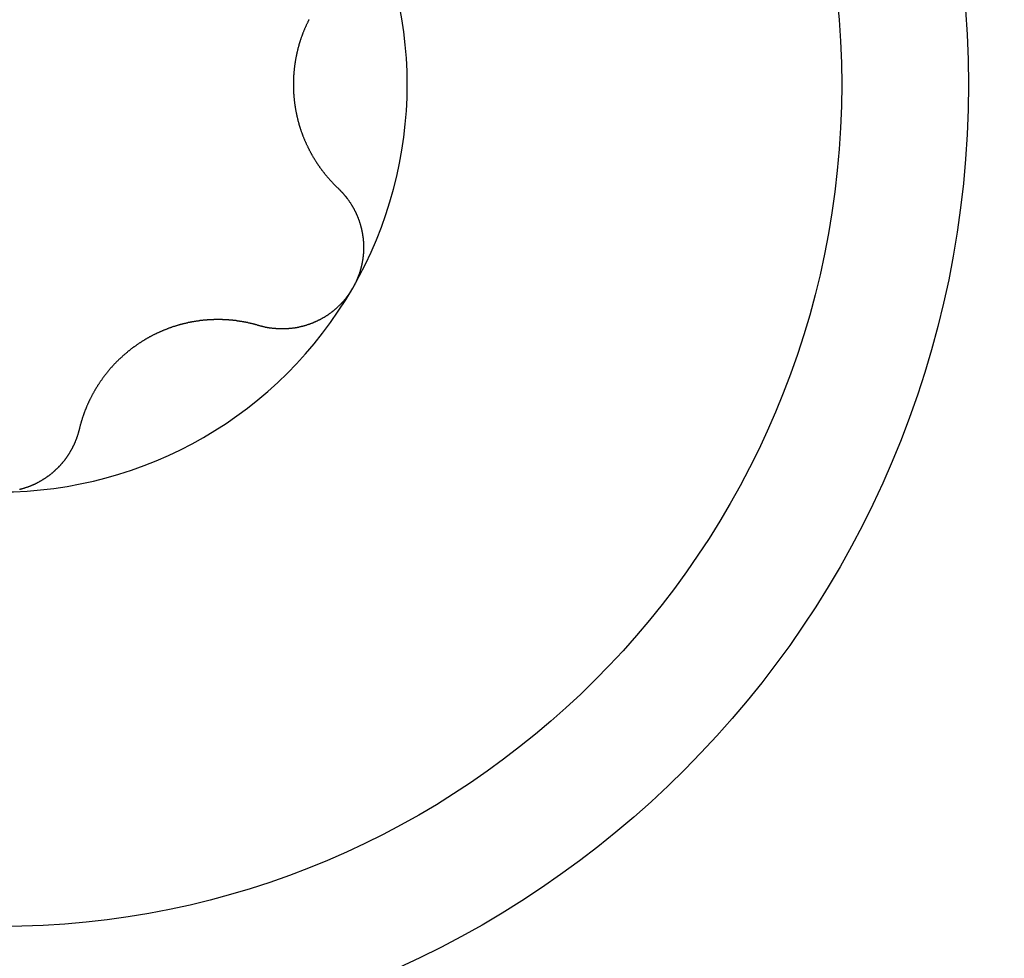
# Model space of a CAD drawing. Extents: x 1107 to 4046, y 937 to 3355.
# Tile 716 of 861: x 2277.59 to 2283.03, y 3185.19 to 3190.38. Entities that reach past the tile are written whole.
import ezdxf

# ---------------------------------------------------------------- set-up
doc = ezdxf.new("R2010")
doc.units = 0
doc.layers.add('KF_VIDA_L___C_BOTTOM', color=7, linetype='CONTINUOUS')

# ---------------------------------------------------------------- blocks, each defined once
blk = doc.blocks.new('KF_VIDA_L___C_BOTTOM')
at = {"layer": 'KF_VIDA_L___C_BOTTOM'}
for points in [[(92.2076, 315.359, 0), (92.2063, 315.357, 0), (92.205, 315.354, 0), (92.2037, 315.352, 0), (92.2025, 315.349, 0), (92.2012, 315.347, 0), (92.1999, 315.344, 0), (92.1987, 315.341, 0), (92.1974, 315.339, 0), (92.1962, 315.336, 0), (92.195, 315.334, 0), (92.1937, 315.331, 0), (92.1925, 315.328, 0), (92.1913, 315.326, 0), (92.1901, 315.323, 0), (92.1889, 315.32, 0), (92.1877, 315.318, 0), (92.1865, 315.315, 0), (92.1854, 315.312, 0), (92.1842, 315.31, 0), (92.183, 315.307, 0), (92.1819, 315.304, 0), (92.1808, 315.301, 0), (92.1796, 315.299, 0), (92.1785, 315.296, 0), (92.1774, 315.293, 0), (92.1763, 315.291, 0), (92.1752, 315.288, 0), (92.1741, 315.285, 0), (92.1731, 315.282, 0), (92.172, 315.279, 0), (92.171, 315.277, 0), (92.1699, 315.274, 0), (92.1689, 315.271, 0), (92.1679, 315.268, 0), (92.1668, 315.266, 0), (92.1658, 315.263, 0), (92.1648, 315.26, 0), (92.1639, 315.257, 0), (92.1629, 315.254, 0), (92.1619, 315.251, 0), (92.161, 315.249, 0), (92.16, 315.246, 0), (92.1591, 315.243, 0), (92.1582, 315.24, 0), (92.1573, 315.237, 0), (92.1564, 315.234, 0), (92.1555, 315.231, 0), (92.1546, 315.229, 0), (92.1537, 315.226, 0), (92.1529, 315.223, 0), (92.152, 315.22, 0), (92.1512, 315.217, 0), (92.1504, 315.214, 0), (92.1496, 315.211, 0), (92.1488, 315.208, 0), (92.148, 315.205, 0), (92.1472, 315.202, 0), (92.1464, 315.2, 0), (92.1457, 315.197, 0), (92.1449, 315.194, 0), (92.1442, 315.191, 0), (92.1435, 315.188, 0), (92.1428, 315.185, 0), (92.1421, 315.182, 0), (92.1414, 315.179, 0), (92.1407, 315.176, 0), (92.14, 315.173, 0), (92.1394, 315.17, 0), (92.1387, 315.167, 0), (92.1381, 315.164, 0), (92.1375, 315.161, 0), (92.1369, 315.158, 0), (92.1363, 315.155, 0), (92.1357, 315.152, 0), (92.1351, 315.149, 0), (92.1346, 315.146, 0), (92.134, 315.143, 0), (92.1335, 315.14, 0), (92.1329, 315.138, 0), (92.1324, 315.135, 0), (92.1319, 315.132, 0), (92.1314, 315.129, 0), (92.1309, 315.126, 0), (92.1305, 315.123, 0), (92.13, 315.12, 0), (92.1295, 315.117, 0), (92.1291, 315.114, 0), (92.1287, 315.111, 0), (92.1282, 315.108, 0), (92.1278, 315.105, 0), (92.1274, 315.102, 0), (92.1271, 315.099, 0), (92.1267, 315.096, 0), (92.1263, 315.093, 0), (92.126, 315.09, 0), (92.1256, 315.087, 0), (92.1253, 315.084, 0), (92.125, 315.081, 0), (92.1247, 315.078, 0), (92.1244, 315.075, 0), (92.1241, 315.072, 0), (92.1238, 315.069, 0), (92.1236, 315.066, 0), (92.1233, 315.063, 0), (92.1231, 315.06, 0), (92.1229, 315.057, 0), (92.1226, 315.054, 0), (92.1224, 315.051, 0), (92.1222, 315.048, 0), (92.1221, 315.045, 0), (92.1219, 315.042, 0), (92.1217, 315.039, 0), (92.1216, 315.036, 0), (92.1215, 315.034, 0), (92.1213, 315.031, 0), (92.1212, 315.028, 0), (92.1211, 315.025, 0), (92.121, 315.022, 0), (92.1209, 315.019, 0), (92.1209, 315.016, 0), (92.1208, 315.013, 0), (92.1208, 315.01, 0), (92.1207, 315.007, 0), (92.1207, 315.004, 0), (92.1207, 315.001, 0), (92.1207, 314.999, 0), (92.1207, 314.996, 0), (92.1207, 314.993, 0), (92.1208, 314.99, 0), (92.1208, 314.987, 0), (92.1209, 314.984, 0), (92.1209, 314.981, 0), (92.121, 314.978, 0), (92.1211, 314.975, 0), (92.1212, 314.972, 0), (92.1213, 314.969, 0), (92.1215, 314.966, 0), (92.1216, 314.964, 0), (92.1217, 314.961, 0), (92.1219, 314.958, 0), (92.1221, 314.955, 0), (92.1222, 314.952, 0), (92.1224, 314.949, 0), (92.1226, 314.946, 0), (92.1229, 314.943, 0), (92.1231, 314.94, 0), (92.1233, 314.937, 0), (92.1236, 314.934, 0), (92.1238, 314.931, 0), (92.1241, 314.928, 0), (92.1244, 314.925, 0), (92.1247, 314.922, 0), (92.125, 314.919, 0), (92.1253, 314.916, 0), (92.1256, 314.913, 0), (92.126, 314.91, 0), (92.1263, 314.907, 0), (92.1267, 314.904, 0), (92.1271, 314.901, 0), (92.1274, 314.898, 0), (92.1278, 314.895, 0), (92.1282, 314.892, 0), (92.1287, 314.889, 0), (92.1291, 314.886, 0), (92.1295, 314.883, 0), (92.13, 314.88, 0), (92.1305, 314.877, 0), (92.1309, 314.874, 0), (92.1314, 314.871, 0), (92.1319, 314.868, 0), (92.1324, 314.865, 0), (92.1329, 314.862, 0), (92.1335, 314.86, 0), (92.134, 314.857, 0), (92.1346, 314.854, 0), (92.1351, 314.851, 0), (92.1357, 314.848, 0), (92.1363, 314.845, 0), (92.1369, 314.842, 0), (92.1375, 314.839, 0), (92.1381, 314.836, 0), (92.1387, 314.833, 0), (92.1394, 314.83, 0), (92.14, 314.827, 0), (92.1407, 314.824, 0), (92.1414, 314.821, 0), (92.1421, 314.818, 0), (92.1428, 314.815, 0), (92.1435, 314.812, 0), (92.1442, 314.809, 0), (92.1449, 314.806, 0), (92.1457, 314.803, 0), (92.1464, 314.8, 0), (92.1472, 314.798, 0), (92.148, 314.795, 0), (92.1488, 314.792, 0), (92.1496, 314.789, 0), (92.1504, 314.786, 0), (92.1512, 314.783, 0), (92.152, 314.78, 0), (92.1529, 314.777, 0), (92.1537, 314.774, 0), (92.1546, 314.771, 0), (92.1555, 314.769, 0), (92.1564, 314.766, 0), (92.1573, 314.763, 0), (92.1582, 314.76, 0), (92.1591, 314.757, 0), (92.16, 314.754, 0), (92.161, 314.751, 0), (92.1619, 314.749, 0), (92.1629, 314.746, 0), (92.1639, 314.743, 0), (92.1648, 314.74, 0), (92.1658, 314.737, 0), (92.1668, 314.734, 0), (92.1679, 314.732, 0), (92.1689, 314.729, 0), (92.1699, 314.726, 0), (92.171, 314.723, 0), (92.172, 314.721, 0), (92.1731, 314.718, 0), (92.1741, 314.715, 0), (92.1752, 314.712, 0), (92.1763, 314.709, 0), (92.1774, 314.707, 0), (92.1785, 314.704, 0), (92.1796, 314.701, 0), (92.1808, 314.699, 0), (92.1819, 314.696, 0), (92.183, 314.693, 0), (92.1842, 314.69, 0), (92.1854, 314.688, 0), (92.1865, 314.685, 0), (92.1877, 314.682, 0), (92.1889, 314.68, 0), (92.1901, 314.677, 0), (92.1913, 314.674, 0), (92.1925, 314.672, 0), (92.1937, 314.669, 0), (92.195, 314.666, 0), (92.1962, 314.664, 0), (92.1974, 314.661, 0), (92.1987, 314.659, 0), (92.1999, 314.656, 0), (92.2012, 314.653, 0), (92.2025, 314.651, 0), (92.2037, 314.648, 0), (92.205, 314.646, 0), (92.2063, 314.643, 0), (92.2076, 314.641, 0), (92.2089, 314.638, 0), (92.2102, 314.636, 0), (92.2116, 314.633, 0), (92.2129, 314.63, 0), (92.2142, 314.628, 0), (92.2156, 314.625, 0), (92.2169, 314.623, 0), (92.2183, 314.621, 0), (92.2196, 314.618, 0), (92.221, 314.616, 0), (92.2223, 314.613, 0), (92.2237, 314.611, 0), (92.2251, 314.608, 0), (92.2265, 314.606, 0), (92.2279, 314.603, 0), (92.2293, 314.601, 0), (92.2307, 314.599, 0), (92.2321, 314.596, 0), (92.2335, 314.594, 0), (92.2349, 314.592, 0), (92.2363, 314.589, 0), (92.2378, 314.587, 0), (92.2392, 314.585, 0), (92.2406, 314.582, 0), (92.2421, 314.58, 0), (92.2435, 314.578, 0), (92.245, 314.575, 0), (92.2464, 314.573, 0), (92.2479, 314.571, 0), (92.2494, 314.569, 0), (92.2508, 314.566, 0), (92.2523, 314.564, 0), (92.2538, 314.562, 0), (92.2553, 314.56, 0), (92.2568, 314.558, 0), (92.2583, 314.555, 0), (92.2598, 314.553, 0), (92.2613, 314.551, 0), (92.2628, 314.549, 0), (92.2644, 314.547, 0), (92.2659, 314.544, 0), (92.2675, 314.542, 0), (92.269, 314.54, 0), (92.2706, 314.538, 0), (92.2722, 314.536, 0), (92.2738, 314.533, 0), (92.2754, 314.531, 0), (92.277, 314.529, 0), (92.2786, 314.527, 0), (92.2803, 314.525, 0), (92.2819, 314.523, 0), (92.2835, 314.521, 0), (92.2852, 314.518, 0), (92.2868, 314.516, 0), (92.2885, 314.514, 0), (92.2902, 314.512, 0), (92.2919, 314.51, 0), (92.2936, 314.508, 0), (92.2953, 314.506, 0), (92.297, 314.503, 0), (92.2987, 314.501, 0), (92.3004, 314.499, 0), (92.3022, 314.497, 0), (92.3039, 314.495, 0), (92.3057, 314.493, 0), (92.3074, 314.491, 0), (92.3092, 314.489, 0), (92.311, 314.487, 0), (92.3127, 314.485, 0), (92.3145, 314.483, 0), (92.3163, 314.481, 0), (92.3181, 314.479, 0), (92.3199, 314.476, 0), (92.3218, 314.474, 0), (92.3236, 314.472, 0), (92.3254, 314.47, 0), (92.3273, 314.468, 0), (92.3291, 314.466, 0), (92.331, 314.464, 0), (92.3329, 314.462, 0), (92.3347, 314.46, 0), (92.3366, 314.458, 0), (92.3385, 314.456, 0), (92.3404, 314.454, 0), (92.3423, 314.452, 0), (92.3442, 314.45, 0), (92.3461, 314.448, 0), (92.3481, 314.446, 0), (92.35, 314.445, 0), (92.3519, 314.443, 0), (92.3539, 314.441, 0), (92.3558, 314.439, 0), (92.3578, 314.437, 0), (92.3598, 314.435, 0), (92.3617, 314.433, 0), (92.3637, 314.431, 0), (92.3657, 314.429, 0), (92.3677, 314.427, 0)], [(92.3677, 314.427, 0), (92.3693, 314.426, 0), (92.371, 314.424, 0), (92.3726, 314.423, 0), (92.3742, 314.421, 0), (92.3758, 314.419, 0), (92.3774, 314.418, 0), (92.379, 314.416, 0), (92.3806, 314.415, 0), (92.3821, 314.413, 0), (92.3837, 314.411, 0), (92.3853, 314.41, 0), (92.3868, 314.408, 0), (92.3884, 314.406, 0), (92.3899, 314.405, 0), (92.3914, 314.403, 0), (92.3929, 314.401, 0), (92.3944, 314.4, 0), (92.3959, 314.398, 0), (92.3974, 314.396, 0), (92.3989, 314.395, 0), (92.4004, 314.393, 0), (92.4019, 314.391, 0), (92.4033, 314.389, 0), (92.4048, 314.388, 0), (92.4062, 314.386, 0), (92.4077, 314.384, 0), (92.4091, 314.382, 0), (92.4105, 314.381, 0), (92.4119, 314.379, 0), (92.4133, 314.377, 0), (92.4147, 314.375, 0), (92.4161, 314.374, 0), (92.4174, 314.372, 0), (92.4188, 314.37, 0), (92.4202, 314.368, 0), (92.4215, 314.366, 0), (92.4228, 314.364, 0), (92.4242, 314.363, 0), (92.4255, 314.361, 0), (92.4268, 314.359, 0), (92.4281, 314.357, 0), (92.4294, 314.355, 0), (92.4307, 314.353, 0), (92.4319, 314.351, 0), (92.4332, 314.35, 0), (92.4345, 314.348, 0), (92.4357, 314.346, 0), (92.4369, 314.344, 0), (92.4382, 314.342, 0), (92.4394, 314.34, 0), (92.4406, 314.338, 0), (92.4418, 314.336, 0), (92.443, 314.334, 0), (92.4441, 314.332, 0), (92.4453, 314.33, 0), (92.4465, 314.328, 0), (92.4476, 314.326, 0), (92.4487, 314.325, 0), (92.4499, 314.323, 0), (92.451, 314.321, 0), (92.4521, 314.319, 0), (92.4532, 314.317, 0), (92.4543, 314.315, 0), (92.4553, 314.313, 0), (92.4564, 314.311, 0), (92.4575, 314.309, 0), (92.4585, 314.307, 0), (92.4595, 314.305, 0), (92.4606, 314.303, 0), (92.4616, 314.301, 0), (92.4626, 314.299, 0), (92.4636, 314.297, 0), (92.4646, 314.295, 0), (92.4655, 314.293, 0), (92.4665, 314.291, 0), (92.4674, 314.289, 0), (92.4684, 314.286, 0), (92.4693, 314.284, 0), (92.4702, 314.282, 0), (92.4711, 314.28, 0), (92.472, 314.278, 0), (92.4729, 314.276, 0), (92.4738, 314.274, 0), (92.4746, 314.272, 0), (92.4755, 314.27, 0), (92.4763, 314.268, 0), (92.4772, 314.266, 0), (92.478, 314.264, 0), (92.4788, 314.262, 0), (92.4796, 314.26, 0), (92.4804, 314.257, 0), (92.4812, 314.255, 0), (92.482, 314.253, 0), (92.4827, 314.251, 0), (92.4835, 314.249, 0), (92.4842, 314.247, 0), (92.485, 314.245, 0), (92.4857, 314.242, 0), (92.4864, 314.24, 0), (92.4871, 314.238, 0), (92.4878, 314.236, 0), (92.4885, 314.234, 0), (92.4892, 314.231, 0), (92.4898, 314.229, 0), (92.4905, 314.227, 0), (92.4911, 314.225, 0), (92.4917, 314.222, 0), (92.4924, 314.22, 0), (92.493, 314.218, 0), (92.4936, 314.216, 0), (92.4942, 314.213, 0), (92.4948, 314.211, 0), (92.4953, 314.209, 0), (92.4959, 314.207, 0), (92.4964, 314.204, 0), (92.497, 314.202, 0), (92.4975, 314.2, 0), (92.498, 314.197, 0), (92.4985, 314.195, 0), (92.499, 314.193, 0), (92.4995, 314.191, 0), (92.4999, 314.188, 0), (92.5004, 314.186, 0), (92.5008, 314.184, 0), (92.5013, 314.181, 0), (92.5017, 314.179, 0), (92.5021, 314.177, 0), (92.5025, 314.174, 0), (92.5029, 314.172, 0), (92.5033, 314.169, 0), (92.5036, 314.167, 0), (92.504, 314.165, 0), (92.5043, 314.162, 0), (92.5047, 314.16, 0), (92.505, 314.158, 0), (92.5053, 314.155, 0), (92.5056, 314.153, 0), (92.5059, 314.15, 0), (92.5061, 314.148, 0), (92.5064, 314.146, 0), (92.5066, 314.143, 0), (92.5069, 314.141, 0), (92.5071, 314.138, 0), (92.5073, 314.136, 0), (92.5075, 314.134, 0), (92.5077, 314.131, 0), (92.5078, 314.129, 0), (92.508, 314.126, 0), (92.5081, 314.124, 0), (92.5082, 314.122, 0), (92.5084, 314.119, 0), (92.5085, 314.117, 0), (92.5086, 314.114, 0), (92.5086, 314.112, 0), (92.5087, 314.109, 0), (92.5087, 314.107, 0), (92.5088, 314.104, 0), (92.5088, 314.102, 0), (92.5088, 314.1, 0), (92.5088, 314.097, 0), (92.5088, 314.095, 0), (92.5088, 314.092, 0), (92.5087, 314.09, 0), (92.5087, 314.087, 0), (92.5086, 314.085, 0), (92.5085, 314.083, 0), (92.5084, 314.08, 0), (92.5083, 314.078, 0), (92.5082, 314.075, 0), (92.508, 314.073, 0), (92.5079, 314.07, 0), (92.5077, 314.068, 0), (92.5075, 314.065, 0), (92.5073, 314.063, 0), (92.5071, 314.06, 0), (92.5069, 314.058, 0), (92.5066, 314.056, 0), (92.5064, 314.053, 0), (92.5061, 314.051, 0), (92.5058, 314.048, 0), (92.5055, 314.046, 0), (92.5052, 314.043, 0), (92.5049, 314.041, 0), (92.5046, 314.039, 0), (92.5042, 314.036, 0), (92.5039, 314.034, 0), (92.5035, 314.031, 0), (92.5031, 314.029, 0), (92.5027, 314.026, 0), (92.5023, 314.024, 0), (92.5018, 314.021, 0), (92.5014, 314.019, 0), (92.5009, 314.017, 0), (92.5005, 314.014, 0), (92.5, 314.012, 0), (92.4995, 314.009, 0), (92.499, 314.007, 0), (92.4985, 314.005, 0), (92.4979, 314.002, 0), (92.4974, 314, 0), (92.4968, 313.997, 0), (92.4963, 313.995, 0), (92.4957, 313.993, 0), (92.4951, 313.99, 0), (92.4945, 313.988, 0), (92.4938, 313.985, 0), (92.4932, 313.983, 0), (92.4925, 313.981, 0), (92.4919, 313.978, 0), (92.4912, 313.976, 0), (92.4905, 313.974, 0), (92.4898, 313.971, 0), (92.4891, 313.969, 0), (92.4884, 313.966, 0), (92.4877, 313.964, 0), (92.4869, 313.962, 0), (92.4861, 313.959, 0), (92.4854, 313.957, 0), (92.4846, 313.955, 0), (92.4838, 313.952, 0), (92.483, 313.95, 0), (92.4822, 313.948, 0), (92.4813, 313.945, 0), (92.4805, 313.943, 0), (92.4796, 313.941, 0), (92.4787, 313.939, 0), (92.4779, 313.936, 0), (92.477, 313.934, 0), (92.4761, 313.932, 0), (92.4752, 313.929, 0), (92.4742, 313.927, 0), (92.4733, 313.925, 0), (92.4723, 313.923, 0), (92.4714, 313.92, 0), (92.4704, 313.918, 0), (92.4694, 313.916, 0), (92.4684, 313.914, 0), (92.4674, 313.912, 0), (92.4664, 313.909, 0), (92.4654, 313.907, 0), (92.4643, 313.905, 0), (92.4633, 313.903, 0), (92.4622, 313.901, 0), (92.4611, 313.898, 0), (92.46, 313.896, 0), (92.4589, 313.894, 0), (92.4578, 313.892, 0), (92.4567, 313.89, 0), (92.4556, 313.888, 0), (92.4544, 313.886, 0), (92.4533, 313.883, 0), (92.4521, 313.881, 0), (92.4509, 313.879, 0), (92.4498, 313.877, 0), (92.4486, 313.875, 0)], [(92.4486, 313.875, 0), (92.4473, 313.873, 0), (92.4461, 313.871, 0), (92.4449, 313.869, 0), (92.4437, 313.867, 0), (92.4424, 313.865, 0), (92.4411, 313.863, 0), (92.4398, 313.861, 0), (92.4385, 313.859, 0), (92.4372, 313.856, 0), (92.4359, 313.854, 0), (92.4346, 313.852, 0), (92.4332, 313.85, 0), (92.4319, 313.848, 0), (92.4305, 313.846, 0), (92.4291, 313.844, 0), (92.4277, 313.842, 0), (92.4263, 313.84, 0), (92.4249, 313.838, 0), (92.4235, 313.836, 0), (92.4221, 313.834, 0), (92.4206, 313.833, 0), (92.4191, 313.831, 0), (92.4177, 313.829, 0), (92.4162, 313.827, 0), (92.4147, 313.825, 0), (92.4132, 313.823, 0), (92.4117, 313.821, 0), (92.4101, 313.819, 0), (92.4086, 313.817, 0), (92.407, 313.815, 0), (92.4055, 313.813, 0), (92.4039, 313.811, 0), (92.4023, 313.81, 0), (92.4007, 313.808, 0), (92.3991, 313.806, 0), (92.3975, 313.804, 0), (92.3959, 313.802, 0), (92.3943, 313.8, 0), (92.3926, 313.798, 0), (92.391, 313.797, 0), (92.3893, 313.795, 0), (92.3876, 313.793, 0), (92.3859, 313.791, 0), (92.3842, 313.789, 0), (92.3825, 313.788, 0), (92.3808, 313.786, 0), (92.3791, 313.784, 0), (92.3774, 313.782, 0), (92.3756, 313.781, 0), (92.3739, 313.779, 0), (92.3721, 313.777, 0), (92.3703, 313.775, 0), (92.3685, 313.774, 0), (92.3667, 313.772, 0), (92.3649, 313.77, 0), (92.3631, 313.769, 0), (92.3613, 313.767, 0), (92.3595, 313.765, 0), (92.3577, 313.764, 0), (92.3558, 313.762, 0), (92.354, 313.76, 0), (92.3521, 313.759, 0), (92.3502, 313.757, 0), (92.3484, 313.756, 0), (92.3465, 313.754, 0), (92.3446, 313.752, 0), (92.3427, 313.751, 0), (92.3408, 313.749, 0), (92.3388, 313.748, 0), (92.3369, 313.746, 0), (92.335, 313.745, 0), (92.333, 313.743, 0), (92.3311, 313.742, 0), (92.3291, 313.74, 0), (92.3271, 313.739, 0), (92.3252, 313.737, 0), (92.3232, 313.736, 0), (92.3212, 313.734, 0), (92.3192, 313.733, 0), (92.3172, 313.732, 0), (92.3152, 313.73, 0), (92.3132, 313.729, 0), (92.3111, 313.727, 0), (92.3091, 313.726, 0), (92.3071, 313.725, 0), (92.305, 313.723, 0), (92.3029, 313.722, 0), (92.3009, 313.721, 0), (92.2988, 313.719, 0), (92.2967, 313.718, 0), (92.2947, 313.717, 0), (92.2926, 313.715, 0), (92.2905, 313.714, 0), (92.2884, 313.713, 0), (92.2863, 313.712, 0), (92.2842, 313.711, 0), (92.282, 313.709, 0), (92.2799, 313.708, 0), (92.2778, 313.707, 0), (92.2757, 313.706, 0), (92.2735, 313.705, 0), (92.2714, 313.703, 0), (92.2692, 313.702, 0), (92.2671, 313.701, 0), (92.2649, 313.7, 0), (92.2627, 313.699, 0), (92.2606, 313.698, 0), (92.2584, 313.697, 0), (92.2562, 313.696, 0), (92.254, 313.695, 0), (92.2519, 313.694, 0), (92.2497, 313.693, 0), (92.2475, 313.692, 0), (92.2453, 313.691, 0), (92.2431, 313.69, 0), (92.2409, 313.689, 0), (92.2387, 313.688, 0), (92.2365, 313.687, 0), (92.2342, 313.686, 0), (92.232, 313.685, 0), (92.2298, 313.684, 0), (92.2276, 313.683, 0), (92.2254, 313.682, 0), (92.2231, 313.681, 0), (92.2209, 313.68, 0), (92.2187, 313.68, 0), (92.2164, 313.679, 0), (92.2142, 313.678, 0), (92.212, 313.677, 0), (92.2097, 313.676, 0), (92.2075, 313.675, 0), (92.2052, 313.675, 0), (92.203, 313.674, 0), (92.2007, 313.673, 0), (92.1985, 313.672, 0), (92.1962, 313.672, 0), (92.194, 313.671, 0), (92.1917, 313.67, 0), (92.1895, 313.67, 0), (92.1872, 313.669, 0), (92.185, 313.668, 0), (92.1827, 313.668, 0), (92.1805, 313.667, 0), (92.1782, 313.666, 0), (92.176, 313.666, 0), (92.1737, 313.665, 0), (92.1715, 313.664, 0), (92.1692, 313.664, 0), (92.167, 313.663, 0), (92.1647, 313.663, 0), (92.1625, 313.662, 0), (92.1602, 313.662, 0), (92.1579, 313.661, 0), (92.1557, 313.661, 0), (92.1535, 313.66, 0), (92.1512, 313.66, 0), (92.149, 313.659, 0), (92.1467, 313.659, 0), (92.1445, 313.658, 0), (92.1422, 313.658, 0), (92.14, 313.657, 0), (92.1377, 313.657, 0), (92.1355, 313.657, 0), (92.1333, 313.656, 0), (92.131, 313.656, 0), (92.1288, 313.655, 0), (92.1266, 313.655, 0), (92.1244, 313.655, 0), (92.1221, 313.654, 0), (92.1199, 313.654, 0), (92.1177, 313.654, 0), (92.1155, 313.654, 0), (92.1133, 313.653, 0), (92.111, 313.653, 0), (92.1088, 313.653, 0), (92.1066, 313.653, 0), (92.1043, 313.652, 0), (92.1021, 313.652, 0), (92.0999, 313.652, 0), (92.0976, 313.652, 0), (92.0954, 313.652, 0), (92.0931, 313.651, 0), (92.0909, 313.651, 0), (92.0887, 313.651, 0), (92.0864, 313.651, 0), (92.0842, 313.651, 0), (92.0819, 313.651, 0), (92.0797, 313.651, 0), (92.0774, 313.65, 0), (92.0751, 313.65, 0), (92.0729, 313.65, 0), (92.0706, 313.65, 0), (92.0684, 313.65, 0), (92.0661, 313.65, 0), (92.0639, 313.65, 0), (92.0616, 313.65, 0), (92.0593, 313.65, 0), (92.0571, 313.65, 0), (92.0548, 313.65, 0), (92.0525, 313.65, 0), (92.0503, 313.65, 0), (92.048, 313.65, 0), (92.0458, 313.65, 0), (92.0435, 313.65, 0), (92.0412, 313.65, 0), (92.039, 313.651, 0), (92.0367, 313.651, 0), (92.0344, 313.651, 0), (92.0322, 313.651, 0), (92.0299, 313.651, 0), (92.0277, 313.651, 0), (92.0254, 313.651, 0), (92.0231, 313.652, 0), (92.0209, 313.652, 0), (92.0186, 313.652, 0), (92.0164, 313.652, 0), (92.0141, 313.652, 0), (92.0119, 313.653, 0), (92.0096, 313.653, 0), (92.0073, 313.653, 0), (92.0051, 313.653, 0), (92.0028, 313.654, 0), (92.0006, 313.654, 0), (91.9983, 313.654, 0), (91.9961, 313.654, 0), (91.9939, 313.655, 0), (91.9916, 313.655, 0), (91.9894, 313.655, 0), (91.9871, 313.656, 0), (91.9849, 313.656, 0), (91.9827, 313.657, 0), (91.9804, 313.657, 0), (91.9782, 313.657, 0), (91.976, 313.658, 0), (91.9737, 313.658, 0), (91.9715, 313.659, 0), (91.9693, 313.659, 0), (91.9671, 313.659, 0), (91.9649, 313.66, 0), (91.9627, 313.66, 0), (91.9604, 313.661, 0), (91.9582, 313.661, 0), (91.956, 313.662, 0), (91.9538, 313.662, 0), (91.9516, 313.663, 0), (91.9494, 313.664, 0), (91.9472, 313.664, 0), (91.9451, 313.665, 0), (91.9429, 313.665, 0), (91.9407, 313.666, 0), (91.9385, 313.666, 0), (91.9363, 313.667, 0), (91.9342, 313.668, 0), (91.932, 313.668, 0), (91.9298, 313.669, 0)], [(91.9298, 313.669, 0), (91.9272, 313.67, 0), (91.9246, 313.67, 0), (91.9219, 313.671, 0), (91.9193, 313.672, 0), (91.9166, 313.673, 0), (91.914, 313.673, 0), (91.9113, 313.674, 0), (91.9087, 313.675, 0), (91.906, 313.676, 0), (91.9034, 313.676, 0), (91.9007, 313.677, 0), (91.8981, 313.678, 0), (91.8954, 313.678, 0), (91.8927, 313.679, 0), (91.8901, 313.68, 0), (91.8874, 313.68, 0), (91.8847, 313.681, 0), (91.8821, 313.682, 0), (91.8794, 313.682, 0), (91.8767, 313.683, 0), (91.8741, 313.683, 0), (91.8714, 313.684, 0), (91.8687, 313.685, 0), (91.866, 313.685, 0), (91.8633, 313.686, 0), (91.8607, 313.686, 0), (91.858, 313.687, 0), (91.8553, 313.687, 0), (91.8526, 313.688, 0), (91.8499, 313.688, 0), (91.8473, 313.689, 0), (91.8446, 313.689, 0), (91.8419, 313.69, 0), (91.8392, 313.69, 0), (91.8365, 313.691, 0), (91.8338, 313.691, 0), (91.8312, 313.692, 0), (91.8285, 313.692, 0), (91.8258, 313.692, 0), (91.8231, 313.693, 0), (91.8204, 313.693, 0), (91.8177, 313.694, 0), (91.8151, 313.694, 0), (91.8124, 313.694, 0), (91.8097, 313.695, 0), (91.807, 313.695, 0), (91.8043, 313.696, 0), (91.8016, 313.696, 0), (91.799, 313.696, 0), (91.7963, 313.697, 0), (91.7936, 313.697, 0), (91.7909, 313.697, 0), (91.7883, 313.697, 0), (91.7856, 313.698, 0), (91.7829, 313.698, 0), (91.7802, 313.698, 0), (91.7776, 313.698, 0), (91.7749, 313.699, 0), (91.7722, 313.699, 0), (91.7696, 313.699, 0), (91.7669, 313.699, 0), (91.7642, 313.7, 0), (91.7616, 313.7, 0), (91.7589, 313.7, 0), (91.7562, 313.7, 0), (91.7536, 313.7, 0), (91.7509, 313.701, 0), (91.7483, 313.701, 0), (91.7456, 313.701, 0), (91.7429, 313.701, 0), (91.7402, 313.701, 0), (91.7375, 313.701, 0), (91.7348, 313.701, 0), (91.7321, 313.701, 0), (91.7294, 313.702, 0), (91.7266, 313.702, 0), (91.7239, 313.702, 0), (91.7212, 313.702, 0), (91.7184, 313.702, 0), (91.7156, 313.702, 0), (91.7129, 313.702, 0), (91.7101, 313.702, 0), (91.7073, 313.702, 0), (91.7046, 313.702, 0), (91.7018, 313.702, 0), (91.699, 313.702, 0), (91.6962, 313.702, 0), (91.6934, 313.702, 0), (91.6906, 313.702, 0), (91.6878, 313.702, 0), (91.6849, 313.702, 0), (91.6821, 313.702, 0), (91.6793, 313.701, 0), (91.6765, 313.701, 0), (91.6736, 313.701, 0), (91.6708, 313.701, 0), (91.6679, 313.701, 0), (91.6651, 313.701, 0), (91.6622, 313.701, 0), (91.6594, 313.701, 0), (91.6565, 313.7, 0), (91.6536, 313.7, 0), (91.6507, 313.7, 0), (91.6479, 313.7, 0), (91.645, 313.7, 0), (91.6421, 313.699, 0), (91.6392, 313.699, 0), (91.6363, 313.699, 0), (91.6334, 313.699, 0), (91.6305, 313.698, 0), (91.6276, 313.698, 0), (91.6247, 313.698, 0), (91.6218, 313.698, 0), (91.6189, 313.697, 0), (91.616, 313.697, 0), (91.6131, 313.697, 0), (91.6102, 313.696, 0), (91.6073, 313.696, 0), (91.6044, 313.696, 0), (91.6014, 313.695, 0), (91.5985, 313.695, 0), (91.5956, 313.694, 0), (91.5927, 313.694, 0), (91.5897, 313.694, 0), (91.5868, 313.693, 0), (91.5839, 313.693, 0), (91.581, 313.692, 0), (91.578, 313.692, 0), (91.5751, 313.691, 0), (91.5722, 313.691, 0), (91.5692, 313.69, 0), (91.5663, 313.69, 0), (91.5634, 313.689, 0), (91.5604, 313.689, 0), (91.5575, 313.688, 0), (91.5546, 313.688, 0), (91.5516, 313.687, 0), (91.5487, 313.686, 0), (91.5457, 313.686, 0), (91.5428, 313.685, 0), (91.5399, 313.685, 0), (91.5369, 313.684, 0), (91.534, 313.683, 0), (91.5311, 313.683, 0), (91.5282, 313.682, 0), (91.5252, 313.681, 0), (91.5223, 313.681, 0), (91.5194, 313.68, 0), (91.5164, 313.679, 0), (91.5135, 313.679, 0), (91.5106, 313.678, 0), (91.5077, 313.677, 0), (91.5048, 313.676, 0), (91.5018, 313.675, 0), (91.4989, 313.675, 0), (91.496, 313.674, 0), (91.4931, 313.673, 0), (91.4902, 313.672, 0), (91.4873, 313.671, 0), (91.4844, 313.671, 0), (91.4815, 313.67, 0), (91.4786, 313.669, 0), (91.4757, 313.668, 0), (91.4728, 313.667, 0), (91.4699, 313.666, 0), (91.467, 313.665, 0), (91.4642, 313.664, 0), (91.4613, 313.663, 0), (91.4584, 313.663, 0), (91.4555, 313.662, 0), (91.4527, 313.661, 0), (91.4498, 313.66, 0), (91.4469, 313.659, 0), (91.4441, 313.658, 0), (91.4412, 313.657, 0), (91.4384, 313.656, 0), (91.4356, 313.655, 0), (91.4327, 313.654, 0), (91.4299, 313.653, 0), (91.4271, 313.651, 0), (91.4242, 313.65, 0), (91.4214, 313.649, 0), (91.4186, 313.648, 0), (91.4158, 313.647, 0), (91.413, 313.646, 0), (91.4102, 313.645, 0), (91.4074, 313.644, 0), (91.4046, 313.643, 0), (91.4018, 313.641, 0), (91.3991, 313.64, 0), (91.3963, 313.639, 0), (91.3935, 313.638, 0), (91.3908, 313.637, 0), (91.388, 313.636, 0), (91.3853, 313.634, 0), (91.3826, 313.633, 0), (91.3798, 313.632, 0), (91.3771, 313.631, 0), (91.3744, 313.629, 0), (91.3717, 313.628, 0), (91.369, 313.627, 0), (91.3663, 313.626, 0), (91.3636, 313.624, 0), (91.3609, 313.623, 0), (91.3583, 313.622, 0), (91.3556, 313.621, 0), (91.3529, 313.619, 0), (91.3503, 313.618, 0), (91.3477, 313.617, 0), (91.345, 313.615, 0), (91.3424, 313.614, 0), (91.3398, 313.613, 0), (91.3372, 313.611, 0), (91.3346, 313.61, 0), (91.332, 313.608, 0), (91.3294, 313.607, 0), (91.3268, 313.606, 0), (91.3243, 313.604, 0), (91.3217, 313.603, 0), (91.3192, 313.601, 0), (91.3166, 313.6, 0), (91.3141, 313.599, 0), (91.3116, 313.597, 0), (91.3091, 313.596, 0), (91.3066, 313.594, 0), (91.3041, 313.593, 0), (91.3016, 313.591, 0), (91.2991, 313.59, 0), (91.2966, 313.588, 0), (91.2941, 313.587, 0), (91.2916, 313.585, 0), (91.2891, 313.584, 0), (91.2866, 313.582, 0), (91.2841, 313.581, 0), (91.2817, 313.579, 0), (91.2792, 313.577, 0), (91.2767, 313.576, 0), (91.2742, 313.574, 0), (91.2718, 313.573, 0), (91.2693, 313.571, 0), (91.2668, 313.569, 0), (91.2644, 313.568, 0), (91.2619, 313.566, 0), (91.2595, 313.564, 0), (91.257, 313.563, 0), (91.2546, 313.561, 0), (91.2521, 313.559, 0), (91.2497, 313.557, 0), (91.2473, 313.556, 0), (91.2448, 313.554, 0), (91.2424, 313.552, 0), (91.24, 313.551, 0), (91.2376, 313.549, 0), (91.2352, 313.547, 0), (91.2328, 313.545, 0), (91.2304, 313.543, 0), (91.228, 313.542, 0), (91.2256, 313.54, 0), (91.2232, 313.538, 0), (91.2208, 313.536, 0), (91.2185, 313.534, 0), (91.2161, 313.532, 0), (91.2137, 313.53, 0), (91.2114, 313.529, 0), (91.209, 313.527, 0), (91.2067, 313.525, 0), (91.2044, 313.523, 0), (91.202, 313.521, 0), (91.1997, 313.519, 0), (91.1974, 313.517, 0), (91.1951, 313.515, 0), (91.1928, 313.513, 0), (91.1905, 313.511, 0), (91.1882, 313.509, 0), (91.1859, 313.507, 0), (91.1836, 313.505, 0), (91.1814, 313.503, 0), (91.1791, 313.501, 0), (91.1768, 313.499, 0), (91.1746, 313.497, 0), (91.1724, 313.495, 0), (91.1701, 313.493, 0), (91.1679, 313.491, 0), (91.1657, 313.489, 0), (91.1635, 313.487, 0), (91.1613, 313.485, 0), (91.1591, 313.483, 0), (91.1569, 313.481, 0), (91.1547, 313.479, 0), (91.1526, 313.476, 0), (91.1504, 313.474, 0), (91.1483, 313.472, 0), (91.1461, 313.47, 0), (91.144, 313.468, 0), (91.1419, 313.466, 0), (91.1398, 313.464, 0), (91.1377, 313.462, 0), (91.1356, 313.459, 0), (91.1335, 313.457, 0), (91.1314, 313.455, 0), (91.1294, 313.453, 0), (91.1273, 313.451, 0), (91.1253, 313.448, 0), (91.1232, 313.446, 0), (91.1212, 313.444, 0), (91.1192, 313.442, 0), (91.1172, 313.44, 0), (91.1152, 313.437, 0), (91.1132, 313.435, 0), (91.1113, 313.433, 0), (91.1093, 313.431, 0), (91.1074, 313.428, 0), (91.1054, 313.426, 0), (91.1035, 313.424, 0), (91.1016, 313.421, 0), (91.0997, 313.419, 0), (91.0978, 313.417, 0), (91.0959, 313.415, 0), (91.094, 313.412, 0), (91.0921, 313.41, 0), (91.0903, 313.408, 0), (91.0884, 313.405, 0), (91.0866, 313.403, 0), (91.0847, 313.401, 0), (91.0829, 313.398, 0), (91.0811, 313.396, 0), (91.0793, 313.394, 0), (91.0775, 313.391, 0), (91.0758, 313.389, 0), (91.074, 313.387, 0), (91.0723, 313.384, 0), (91.0705, 313.382, 0), (91.0688, 313.38, 0), (91.0671, 313.377, 0), (91.0654, 313.375, 0), (91.0637, 313.372, 0), (91.062, 313.37, 0), (91.0603, 313.368, 0), (91.0586, 313.365, 0), (91.057, 313.363, 0), (91.0553, 313.361, 0), (91.0537, 313.358, 0), (91.0521, 313.356, 0), (91.0504, 313.353, 0), (91.0488, 313.351, 0), (91.0473, 313.349, 0), (91.0457, 313.346, 0), (91.0441, 313.344, 0), (91.0426, 313.341, 0), (91.041, 313.339, 0), (91.0395, 313.337, 0), (91.0379, 313.334, 0), (91.0364, 313.332, 0), (91.0349, 313.329, 0), (91.0334, 313.327, 0), (91.032, 313.325, 0), (91.0305, 313.322, 0), (91.029, 313.32, 0), (91.0276, 313.317, 0), (91.0262, 313.315, 0), (91.0247, 313.313, 0), (91.0233, 313.31, 0), (91.0219, 313.308, 0), (91.0205, 313.305, 0), (91.0192, 313.303, 0), (91.0178, 313.301, 0), (91.0164, 313.298, 0), (91.0151, 313.296, 0), (91.0138, 313.293, 0), (91.0124, 313.291, 0), (91.0111, 313.289, 0), (91.0098, 313.286, 0), (91.0086, 313.284, 0), (91.0073, 313.281, 0), (91.006, 313.279, 0), (91.0048, 313.277, 0), (91.0035, 313.274, 0), (91.0023, 313.272, 0), (91.0011, 313.269, 0), (90.9999, 313.267, 0), (90.9987, 313.265, 0), (90.9975, 313.262, 0), (90.9964, 313.26, 0), (90.9952, 313.257, 0), (90.994, 313.255, 0), (90.9929, 313.253, 0), (90.9917, 313.25, 0), (90.9906, 313.248, 0), (90.9895, 313.245, 0), (90.9884, 313.243, 0), (90.9872, 313.24, 0), (90.9861, 313.238, 0), (90.985, 313.236, 0), (90.9839, 313.233, 0), (90.9829, 313.231, 0), (90.9818, 313.228, 0), (90.9807, 313.226, 0), (90.9797, 313.223, 0), (90.9786, 313.221, 0), (90.9776, 313.218, 0), (90.9765, 313.216, 0), (90.9755, 313.213, 0), (90.9745, 313.211, 0), (90.9735, 313.208, 0), (90.9724, 313.206, 0), (90.9714, 313.203, 0), (90.9705, 313.201, 0), (90.9695, 313.198, 0), (90.9685, 313.196, 0), (90.9675, 313.193, 0), (90.9666, 313.19, 0), (90.9656, 313.188, 0), (90.9647, 313.185, 0), (90.9638, 313.183, 0), (90.9628, 313.18, 0), (90.9619, 313.178, 0), (90.961, 313.175, 0), (90.9601, 313.172, 0), (90.9592, 313.17, 0), (90.9583, 313.167, 0), (90.9575, 313.165, 0), (90.9566, 313.162, 0), (90.9557, 313.16, 0), (90.9549, 313.157, 0), (90.9541, 313.154, 0), (90.9532, 313.152, 0), (90.9524, 313.149, 0), (90.9516, 313.146, 0), (90.9508, 313.144, 0), (90.95, 313.141, 0), (90.9492, 313.139, 0), (90.9484, 313.136, 0), (90.9477, 313.133, 0), (90.9469, 313.131, 0), (90.9461, 313.128, 0), (90.9454, 313.125, 0), (90.9447, 313.123, 0), (90.9439, 313.12, 0), (90.9432, 313.117, 0), (90.9425, 313.115, 0), (90.9418, 313.112, 0), (90.9411, 313.11, 0), (90.9405, 313.107, 0), (90.9398, 313.104, 0), (90.9391, 313.102, 0), (90.9385, 313.099, 0), (90.9379, 313.096, 0)], [(90.9379, 313.096, 0), (90.9373, 313.094, 0), (90.9368, 313.092, 0), (90.9362, 313.09, 0), (90.9357, 313.087, 0), (90.9351, 313.085, 0), (90.9345, 313.083, 0), (90.9339, 313.081, 0), (90.9333, 313.079, 0), (90.9327, 313.077, 0), (90.9321, 313.074, 0), (90.9314, 313.072, 0), (90.9308, 313.07, 0), (90.9301, 313.068, 0), (90.9295, 313.066, 0), (90.9288, 313.064, 0), (90.9281, 313.061, 0), (90.9274, 313.059, 0), (90.9267, 313.057, 0), (90.9259, 313.055, 0), (90.9252, 313.053, 0), (90.9244, 313.051, 0), (90.9237, 313.049, 0), (90.9229, 313.046, 0), (90.9221, 313.044, 0), (90.9213, 313.042, 0), (90.9205, 313.04, 0), (90.9197, 313.038, 0), (90.9189, 313.036, 0), (90.9181, 313.034, 0), (90.9172, 313.032, 0), (90.9163, 313.029, 0), (90.9155, 313.027, 0), (90.9146, 313.025, 0), (90.9137, 313.023, 0), (90.9128, 313.021, 0), (90.9119, 313.019, 0), (90.911, 313.017, 0), (90.9101, 313.015, 0), (90.9091, 313.013, 0), (90.9082, 313.011, 0), (90.9072, 313.009, 0), (90.9062, 313.007, 0), (90.9053, 313.005, 0), (90.9043, 313.003, 0), (90.9033, 313.001, 0), (90.9023, 312.999, 0), (90.9013, 312.997, 0), (90.9002, 312.994, 0), (90.8992, 312.992, 0), (90.8981, 312.99, 0), (90.8971, 312.988, 0), (90.896, 312.986, 0), (90.8949, 312.984, 0), (90.8938, 312.982, 0), (90.8927, 312.981, 0), (90.8916, 312.979, 0), (90.8905, 312.977, 0), (90.8894, 312.975, 0), (90.8883, 312.973, 0), (90.8871, 312.971, 0), (90.886, 312.969, 0), (90.8848, 312.967, 0), (90.8836, 312.965, 0), (90.8825, 312.963, 0), (90.8813, 312.961, 0), (90.8801, 312.959, 0), (90.8789, 312.957, 0), (90.8776, 312.955, 0), (90.8764, 312.953, 0), (90.8752, 312.952, 0), (90.8739, 312.95, 0), (90.8727, 312.948, 0), (90.8714, 312.946, 0), (90.8701, 312.944, 0), (90.8689, 312.942, 0), (90.8676, 312.94, 0), (90.8663, 312.939, 0), (90.865, 312.937, 0), (90.8636, 312.935, 0), (90.8623, 312.933, 0), (90.861, 312.931, 0), (90.8596, 312.93, 0), (90.8583, 312.928, 0), (90.8569, 312.926, 0), (90.8556, 312.924, 0), (90.8542, 312.922, 0), (90.8528, 312.921, 0), (90.8514, 312.919, 0), (90.85, 312.917, 0), (90.8486, 312.915, 0), (90.8471, 312.914, 0), (90.8457, 312.912, 0), (90.8442, 312.91, 0), (90.8427, 312.908, 0), (90.8412, 312.907, 0), (90.8397, 312.905, 0), (90.8382, 312.903, 0), (90.8367, 312.902, 0), (90.8352, 312.9, 0), (90.8336, 312.898, 0), (90.8321, 312.896, 0), (90.8305, 312.895, 0), (90.829, 312.893, 0), (90.8274, 312.891, 0), (90.8258, 312.89, 0), (90.8242, 312.888, 0), (90.8225, 312.886, 0), (90.8209, 312.885, 0), (90.8193, 312.883, 0), (90.8176, 312.881, 0), (90.8159, 312.88, 0), (90.8143, 312.878, 0), (90.8126, 312.876, 0), (90.8109, 312.875, 0), (90.8092, 312.873, 0), (90.8075, 312.872, 0), (90.8057, 312.87, 0), (90.804, 312.868, 0), (90.8023, 312.867, 0), (90.8005, 312.865, 0), (90.7987, 312.864, 0), (90.797, 312.862, 0), (90.7952, 312.861, 0), (90.7934, 312.859, 0), (90.7916, 312.857, 0), (90.7897, 312.856, 0), (90.7879, 312.854, 0), (90.7861, 312.853, 0), (90.7842, 312.851, 0), (90.7824, 312.85, 0), (90.7805, 312.848, 0), (90.7786, 312.847, 0), (90.7767, 312.845, 0), (90.7749, 312.844, 0), (90.773, 312.842, 0), (90.771, 312.841, 0), (90.7691, 312.84, 0), (90.7672, 312.838, 0), (90.7652, 312.837, 0), (90.7633, 312.835, 0), (90.7613, 312.834, 0), (90.7594, 312.832, 0), (90.7574, 312.831, 0), (90.7554, 312.83, 0), (90.7534, 312.828, 0), (90.7514, 312.827, 0), (90.7494, 312.826, 0), (90.7474, 312.824, 0), (90.7454, 312.823, 0), (90.7433, 312.822, 0), (90.7413, 312.82, 0), (90.7392, 312.819, 0), (90.7372, 312.818, 0), (90.7351, 312.816, 0), (90.733, 312.815, 0), (90.731, 312.814, 0), (90.7289, 312.813, 0), (90.7268, 312.811, 0), (90.7247, 312.81, 0), (90.7225, 312.809, 0), (90.7204, 312.808, 0), (90.7183, 312.807, 0), (90.7161, 312.805, 0), (90.714, 312.804, 0), (90.7118, 312.803, 0), (90.7097, 312.802, 0), (90.7075, 312.801, 0), (90.7053, 312.8, 0), (90.7032, 312.798, 0), (90.701, 312.797, 0), (90.6988, 312.796, 0), (90.6966, 312.795, 0), (90.6944, 312.794, 0), (90.6921, 312.793, 0), (90.6899, 312.792, 0), (90.6877, 312.791, 0), (90.6854, 312.79, 0), (90.6832, 312.789, 0), (90.6809, 312.788, 0), (90.6787, 312.787, 0), (90.6764, 312.786, 0), (90.6742, 312.785, 0), (90.6719, 312.784, 0), (90.6696, 312.783, 0), (90.6673, 312.782, 0), (90.665, 312.781, 0), (90.6627, 312.781, 0), (90.6604, 312.78, 0), (90.6581, 312.779, 0), (90.6558, 312.778, 0), (90.6535, 312.777, 0), (90.6512, 312.776, 0), (90.6488, 312.775, 0), (90.6465, 312.775, 0), (90.6442, 312.774, 0), (90.6418, 312.773, 0), (90.6395, 312.772, 0), (90.6371, 312.772, 0), (90.6348, 312.771, 0), (90.6324, 312.77, 0), (90.6301, 312.769, 0), (90.6277, 312.769, 0), (90.6253, 312.768, 0), (90.623, 312.767, 0), (90.6206, 312.767, 0), (90.6182, 312.766, 0), (90.6158, 312.765, 0), (90.6135, 312.765, 0), (90.6111, 312.764, 0), (90.6087, 312.763, 0)]]:
    blk.add_polyline3d(points, dxfattribs=at)
for radius in [5.35, 4.65]:
    blk.add_circle((90.5, 315), radius, dxfattribs=at)
for centre, radius, start, end in [((86.5, 311.5), 18.5, 0, 90), ((90.5, 315), 2.25, 330, 30), ((90.5, 315), 2.25, 270, 330)]:
    blk.add_arc(centre, radius, start, end, dxfattribs=at)

msp = doc.modelspace()

# ---------------------------------------------------------------- block references
at = {"layer": 'KF_VIDA_L___C_BOTTOM'}
msp.add_blockref('KF_VIDA_L___C_BOTTOM', (2186.9791, 2875.0183), dxfattribs=at)

doc.saveas('drawing.dxf')
